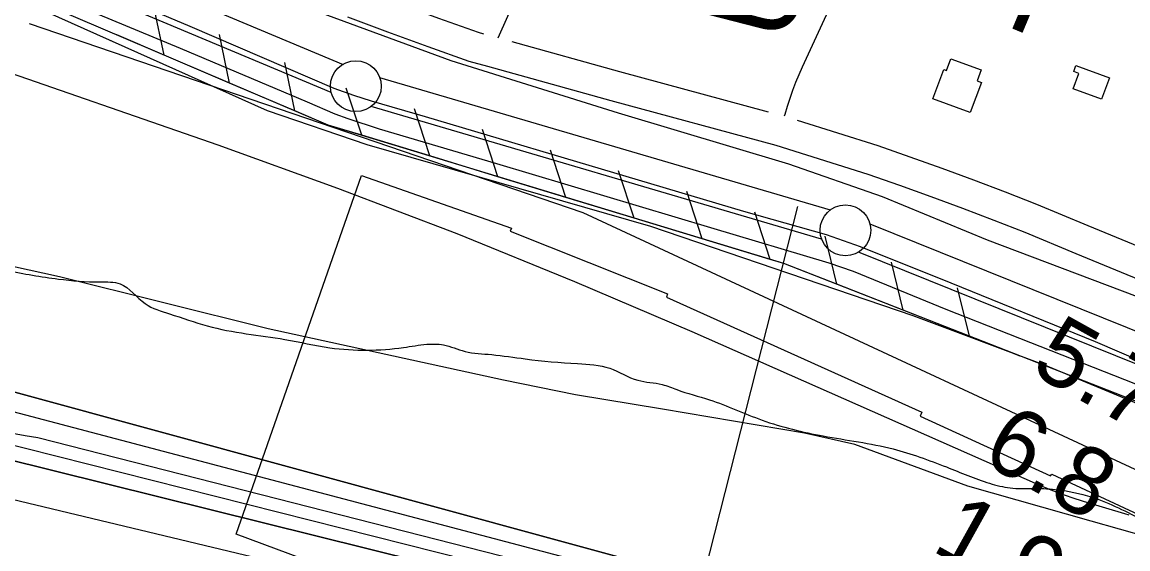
# Model space of a CAD drawing. Extents: x 3734862 to 3772949, y 391520 to 417239.
# Drawn here: x 3754454 to 3755542, y 404530 to 405048 of the extents above; entities that cross this region are included whole.
import ezdxf

# ---------------------------------------------------------------- set-up
doc = ezdxf.new("R2010")
doc.units = 0
for name, color, linetype in [('V-BLDG-OTLN', 7, 'Continuous'), ('V-FLOD-BASE', 7, 'Continuous'), ('V-LEVE-TOET', 7, 'Continuous'), ('V-RIVR-EDGE', 7, 'Continuous'), ('V-RIVR-RANG', 7, 'Continuous'), ('V-RIVR-RANG-IDEN', 7, 'Continuous'), ('V-ROAD-CNTR', 7, 'Continuous'), ('V-RRAP-FSHR', 7, 'Continuous'), ('V-RRAP-RVMT', 7, 'Continuous'), ('V-SITE-VEGE', 7, 'Continuous'), ('V-SURV-IDEN', 7, 'Continuous'), ('V-SURV-LINE', 7, 'Continuous'), ('V-TOPO-DPTH', 7, 'Continuous'), ('V-TOPO-MINR', 7, 'Continuous'), ('V-TOPO-WATR', 7, 'Continuous')]:
    doc.layers.add(name, color=color, linetype=linetype)

msp = doc.modelspace()

# ---------------------------------------------------------------- linework, layer by layer
at = {"layer": 'V-BLDG-OTLN'}
for points in [[(3755397.7, 404988.8), (3755386.6, 404959), (3755350, 404972.6), (3755360.6, 405001.4), (3755363.4, 405000.3), (3755367.7, 405012), (3755397.4, 405001.1), (3755393.5, 404990.4)], [(3755490.7, 405005.2), (3755523.6, 404993.2), (3755515.9, 404972.2), (3755488.1, 404982.3), (3755493.6, 404997.5), (3755488.6, 404999.4)]]:
    msp.add_lwpolyline(points, close=True, dxfattribs=at)
at = {"layer": 'V-FLOD-BASE'}
msp.add_lwpolyline([(3754505.6, 405092.1), (3754619, 405044), (3754760.5, 404983.2), (3754779.9, 404976.1), (3754797.5, 404970.5), (3754850.6, 404955.1), (3755060, 404892.9), (3755163.5, 404862.2), (3755244.8, 404839.1), (3755278.4, 404827.4), (3755367.7, 404791.8), (3755509.6, 404734), (3755604, 404693.4)], dxfattribs=at)
at = {"layer": 'V-LEVE-TOET'}
for points in [[(3754488.5, 405072.8), (3754609.3, 405022.4), (3754734.3, 404969.5), (3754761.7, 404958), (3754774.4, 404953.3), (3754805.2, 404943.1), (3754920.6, 404909.1), (3755131.1, 404846.2), (3755247.6, 404811.2), (3755271.6, 404803.1), (3755362.6, 404765.8), (3755507.5, 404708.6), (3755641.7, 404655.9)], [(3755551.4, 404777.9), (3755403.7, 404833.7), (3755300.3, 404876.2), (3755208.1, 404908.4), (3755040.8, 404958.4), (3754876, 405009.8), (3754716.2, 405068.5)]]:
    msp.add_lwpolyline(points, dxfattribs=at)
at = {"layer": 'V-RIVR-EDGE'}
msp.add_spline([(3746931.7, 406550.4), (3746966.5, 406541.2), (3747000.3, 406533.5), (3747028.4, 406531.1), (3747049.2, 406530.6), (3747079.9, 406527.4), (3747121, 406521.9), (3747141.4, 406516.4), (3747167.6, 406506.4), (3747191.1, 406503.1), (3747219.1, 406497.2), (3747265.7, 406490.3), (3747293.2, 406486.2), (3747333.4, 406477.9), (3747365.5, 406463.8), (3747391.7, 406462), (3747413.4, 406460.5), (3747443.7, 406454.6), (3747492.5, 406444.5), (3747522.3, 406436.3), (3747568.9, 406426.3), (3747592.4, 406424.4), (3747623.1, 406416.2), (3747654.3, 406411.6), (3747685.5, 406405.6), (3747720.3, 406400.6), (3747756.5, 406392.3), (3747789, 406384.6), (3747817, 406380), (3747892.9, 406362.6), (3747922.3, 406361.6), (3747961.2, 406354.7), (3747996.4, 406343.8), (3748029.4, 406335.1), (3748075.1, 406323.3), (3748106.7, 406312.8), (3748130.6, 406304.1), (3748172.6, 406292.3), (3748240.4, 406277.2), (3748299.6, 406266.6), (3748356.6, 406256.6), (3748411.7, 406249.2), (3748447.9, 406247.7), (3748494.5, 406240.8), (3748519.8, 406230.8), (3748547.3, 406222.6), (3748571.3, 406220.8), (3748597.5, 406211.6), (3748627.8, 406208), (3748668.4, 406202), (3748718.6, 406189.6), (3748775.5, 406175.9), (3748839.3, 406164), (3748879, 406152.2), (3748973.5, 406125.3), (3749053.4, 406102.9), (3749137.9, 406082.8), (3749198.9, 406068.6), (3749236, 406058.6), (3749302, 406039.4), (3749349, 406026.2), (3749388.7, 406021.1), (3749433.5, 406017.9), (3749464.3, 406022.8), (3749481.9, 406024.1), (3749498.6, 406024), (3749517.6, 406018.6), (3749535.7, 406007.7), (3749563.6, 405977.8), (3749586.1, 405945.1), (3749596, 405927.5), (3749604.2, 405914.3), (3749617.2, 405907.1), (3749630.4, 405903.9), (3749645.3, 405906.1), (3749665.6, 405909.2), (3749678.7, 405908.7), (3749695, 405905.5), (3749706.3, 405898.7), (3749720.7, 405886.5), (3749732.5, 405871.5), (3749738.7, 405854.8), (3749753.2, 405846.2), (3749774, 405842), (3749792.1, 405842), (3749813.3, 405838.8), (3749847.7, 405834.2), (3749885.6, 405825.5), (3749900.1, 405826.4), (3749915.5, 405827.2), (3749934.5, 405825.8), (3749947.6, 405819), (3749970.6, 405799), (3749987.3, 405784.1), (3750009.8, 405773.6), (3750059.5, 405759.9), (3750107, 405745.8), (3750154, 405729.4), (3750199.6, 405709), (3750231.7, 405693), (3750274.6, 405679.8), (3750310.7, 405673), (3750392.1, 405645.6), (3750475.2, 405615.1), (3750529.8, 405598.7), (3750581.4, 405585), (3750627, 405575.9), (3750680.8, 405565.3), (3750753.5, 405551.1), (3750814.6, 405541.5), (3750862, 405533.2), (3750908.6, 405520.5), (3750940.2, 405509.1), (3751006.2, 405492.6), (3751057.7, 405483), (3751104.2, 405473.9), (3751120.9, 405467.5), (3751139, 405460.2), (3751152.1, 405459.7), (3751173.4, 405464.2), (3751184.7, 405472.8), (3751191.5, 405488.6), (3751201.5, 405494.9), (3751211.4, 405495.3), (3751247.6, 405482.1), (3751275.2, 405477.5), (3751308.6, 405471.5), (3751332.1, 405471), (3751351.6, 405477.8), (3751362.9, 405490.8), (3751371.6, 405512.1), (3751377.4, 405519.3), (3751384.7, 405520.2), (3751391.5, 405520.2), (3751395.5, 405510.7), (3751412.9, 405429.2), (3751420.1, 405404.8), (3751435.9, 405384.9), (3751452.2, 405375.8), (3751476.1, 405370.3), (3751504.6, 405369.3), (3751526.7, 405372), (3751559.3, 405380), (3751596, 405393.5), (3751605.9, 405397.1), (3751625.8, 405394.3), (3751637.1, 405390.7), (3751648.4, 405390.7), (3751658.8, 405393.4), (3751667.4, 405398.8), (3751681.5, 405412.7), (3751695.1, 405426.3), (3751707.7, 405426.7), (3751725.8, 405423.9), (3751730.8, 405416.7), (3751734.3, 405395.9), (3751740.2, 405377.3), (3751752.8, 405362.8), (3751765.9, 405348.8), (3751785.7, 405336.1), (3751805.2, 405331), (3751839.5, 405323.3), (3751857.6, 405320.1), (3751873, 405313.2), (3751892.4, 405299.2), (3751914, 405291.4), (3751951.1, 405285), (3751975.1, 405278.2), (3752049.2, 405261.3), (3752098, 405248), (3752154.5, 405233.4), (3752211, 405224.2), (3752273.8, 405213.7), (3752378.2, 405197.1), (3752467.7, 405177), (3752559, 405159.6), (3752595.6, 405150.9), (3752628.1, 405143.2), (3752650.2, 405140.4), (3752661.6, 405143.1), (3752673.3, 405152.1), (3752681, 405155.7), (3752696.4, 405157.5), (3752729.4, 405147.9), (3752742, 405142), (3752754.7, 405138.8), (3752779.5, 405135.1), (3752815.3, 405129.6), (3752862.3, 405123.6), (3752908.4, 405120.8), (3752951.3, 405119.8), (3753012.8, 405109.2), (3753057.5, 405101.9), (3753115.4, 405090.4), (3753167.4, 405077.2), (3753182.3, 405070.4), (3753206.7, 405060.4), (3753226.5, 405055.3), (3753255.5, 405048.9), (3753304.7, 405032.5), (3753353.5, 405017), (3753421.7, 404999.2), (3753465.1, 404991.4), (3753523, 404980), (3753594.8, 404964.9), (3753636.4, 404955.3), (3753690.2, 404945.7), (3753739.5, 404941.9), (3753767.9, 404943.2), (3753785.1, 404940), (3753815.8, 404930.9), (3753841.6, 404926.3), (3753859.2, 404927.2), (3753877.8, 404929.4), (3753891.8, 404929.8), (3753901.7, 404928.4), (3753904, 404921.6), (3753905.3, 404911.7), (3753917, 404899), (3753933.3, 404892.6), (3753947.3, 404890.3), (3753960.4, 404891.6), (3753976.3, 404893.9), (3754002, 404893.8), (3754049.5, 404885.1), (3754089.7, 404876.9), (3754120.5, 404875.9), (3754150.7, 404870.8), (3754176.5, 404864), (3754209.9, 404855.3), (3754242.5, 404851.6), (3754266.9, 404853.4), (3754292.2, 404851.5), (3754310.7, 404845.6), (3754338.7, 404831.9), (3754383.5, 404817.8), (3754438.6, 404804.1), (3754489.7, 404795.4), (3754530.8, 404792.6), (3754550.3, 404790.7), (3754575.1, 404771.2), (3754599, 404761.2), (3754636.1, 404749.4), (3754674.5, 404741.6), (3754712.4, 404736.1), (3754756.7, 404727.8), (3754793.4, 404725.5), (3754829.1, 404728.1), (3754852.1, 404731.2), (3754868.4, 404730.7), (3754889.7, 404724.3), (3754915.9, 404721.1), (3754948.9, 404716.9), (3755000.4, 404712.3), (3755032.1, 404707.7), (3755059.6, 404695.9), (3755083.6, 404691.7), (3755098, 404686.7), (3755130.1, 404676.7), (3755182, 404656.7), (3755242.1, 404641.1), (3755310.8, 404628.3), (3755363.2, 404610.6), (3755405.7, 404594.6), (3755426, 404590), (3755447.7, 404589.5), (3755470.3, 404588.6), (3755506.5, 404580.8), (3755557.5, 404557.6), (3755580.6, 404548.1), (3755586.9, 404548.1), (3755593.7, 404550.7), (3755601.4, 404550.3), (3755602.7, 404543), (3755611.3, 404537.1), (3755640.2, 404524), (3755702.1, 404495.3)], degree=3, dxfattribs=at)
at = {"layer": 'V-RIVR-RANG'}
msp.add_line((3755216.7, 404866.6), (3755049.3, 404207.6), dxfattribs=at)
at = {"layer": 'V-ROAD-CNTR'}
msp.add_line((3754922.2, 405032.6), (3754963.8, 405126), dxfattribs=at)
for points in [[(3755361.3, 405329.1), (3755276.4, 405123.3), (3755221.4, 405003.8), (3755218, 404996.2), (3755214.9, 404988.5), (3755211.9, 404980.8), (3755209.1, 404972.9), (3755206.6, 404965), (3755204.2, 404957.1), (3755203.8, 404955.5)], [(3754512.9, 405189.4), (3754530.3, 405181.9), (3754551.6, 405172.8), (3754573, 405163.9), (3754594.5, 405155.2), (3754745.5, 405095.6), (3754784.7, 405080.9), (3754824.1, 405066.3), (3754863.6, 405052), (3754902.7, 405038), (3754908, 405036.5)], [(3755591.6, 404779), (3755541.2, 404799.5), (3755490.8, 404820.3), (3755440.8, 404841.2), (3755410.2, 404853.1), (3755379.3, 404864.7), (3755348.4, 404876.1), (3755317.4, 404887.3), (3755286.4, 404898.1), (3755195.8, 404926.6), (3755033.6, 404970.5), (3754912, 405004.3), (3754893.6, 405009.4), (3754853.4, 405023.8), (3754813.8, 405038.2), (3754774.3, 405052.8)], [(3754935.8, 405028.8), (3755041.6, 404999.4), (3755187.9, 404959.8)], [(3755216.5, 404951.5), (3755295.9, 404926.6), (3755327.4, 404915.6), (3755358.7, 404904.3), (3755389.8, 404892.8), (3755420.9, 404881.1), (3755452, 404869), (3755502.3, 404848), (3755552.6, 404827.3), (3755565.3, 404822.1)]]:
    msp.add_lwpolyline(points, dxfattribs=at)
at = {"layer": 'V-RRAP-FSHR'}
for p, q in [((3754593.6, 405015.6), (3754583.6, 405063.4)), ((3754658, 404988.1), (3754648, 405035.9)), ((3754722.4, 404960.7), (3754712.3, 405008.4)), ((3754788.1, 404936.7), (3754772.9, 404983.1)), ((3754855, 404916.4), (3754839.9, 404962.8)), ((3754922, 404896), (3754906.9, 404942.4)), ((3754989, 404875.7), (3754973.8, 404922.1)), ((3755056, 404855.3), (3755040.8, 404901.8)), ((3755123, 404835), (3755107.8, 404881.4)), ((3755189.9, 404814.6), (3755174.8, 404861.1)), ((3755255.5, 404790.2), (3755244, 404837.6)), ((3755320.7, 404764.7), (3755309.2, 404812.1)), ((3755385.9, 404739.2), (3755374.3, 404786.6))]:
    msp.add_line(p, q, dxfattribs=at)
for points in [[(3757405.4, 403751), (3756854.3, 404055.1), (3756334.5, 404308.1), (3755859.2, 404543.7), (3755702.6, 404615.3), (3755203.3, 404810.6), (3754755, 404946.8), (3754236.1, 405168.2), (3754051.8, 405281.2), (3753699.7, 405398.9), (3753423.7, 405511.1), (3753238.2, 405570.2), (3752310.6, 405703.9), (3751495.6, 405820.1), (3751133.6, 405900.4)], [(3754460.9, 405046.7), (3755005.7, 404860.9), (3755712.4, 404532.4), (3756610.6, 404118.1), (3756963.9, 403918.1), (3757348.8, 403748.5), (3757842.4, 403484.6), (3758500.9, 403026.8), (3759143.8, 402584.1), (3759834.4, 402066.7), (3760444.5, 401629.9), (3760667.4, 401483), (3761054.5, 401205.4), (3761588.8, 400792.9), (3762211.7, 400314.4), (3762948.8, 399790.6), (3763371.9, 399516.2), (3763828.7, 399148.5)], [(3754593.6, 405015.6), (3754547.3, 405035.4)], [(3754658, 404988.1), (3754593.6, 405015.6)], [(3754722.4, 404960.7), (3754658, 404988.1)], [(3754788.1, 404936.7), (3754755, 404946.8), (3754722.4, 404960.7)], [(3754855, 404916.4), (3754788.1, 404936.7)], [(3754922, 404896), (3754855, 404916.4)], [(3754989, 404875.7), (3754922, 404896)], [(3755056, 404855.3), (3754989, 404875.7)], [(3755123, 404835), (3755056, 404855.3)], [(3755189.9, 404814.6), (3755123, 404835)], [(3755255.5, 404790.2), (3755203.3, 404810.6), (3755189.9, 404814.6)], [(3755385.9, 404739.2), (3755320.7, 404764.7), (3755255.5, 404790.2)], [(3755435.8, 404719.7), (3755385.9, 404739.2)]]:
    msp.add_lwpolyline(points, dxfattribs=at)
at = {"layer": 'V-RRAP-RVMT'}
for p, q in [((3754664.4, 404544.6), (3754787.8, 404897.2)), ((3754787.8, 404897.2), (3754935.3, 404845.3)), ((3754935.3, 404845.3), (3754934.2, 404842.6)), ((3754934.2, 404842.6), (3755088.9, 404780.8)), ((3755088.9, 404780.8), (3755087.8, 404777.6)), ((3755087.8, 404777.6), (3755339.2, 404664.6)), ((3755339.2, 404664.6), (3755337.5, 404660.7)), ((3755337.5, 404660.7), (3755465.5, 404601.8)), ((3755465.5, 404601.8), (3755466.8, 404603.5)), ((3755466.8, 404603.5), (3755591.1, 404545.9)), ((3754802.1, 404493.7), (3754664.4, 404544.6))]:
    msp.add_line(p, q, dxfattribs=at)
at = {"layer": 'V-SITE-VEGE'}
for points in [[(3752698.8, 405640.4), (3753018.4, 405595.1), (3753293.4, 405557.5), (3753325.5, 405548.8), (3753401.6, 405522.2), (3753613.5, 405445.2), (3753739.2, 405391.5), (3753969.9, 405309.4), (3754064.1, 405270.7), (3754102.8, 405246.5), (3754225.1, 405165.5), (3754386.9, 405099.2), (3754695.1, 404961), (3754793.1, 404927.8), (3755072.1, 404847.4), (3755330.1, 404759.6), (3755460.4, 404710.7), (3755688.2, 404616.1)], [(3755561.3, 404541.7), (3755505.5, 404557.4), (3755384.3, 404591.9), (3755273, 404632.8), (3755223.6, 404643.8), (3755083.9, 404667.5), (3754998.5, 404681.6), (3754927.5, 404696), (3754696, 404746.6), (3754490.8, 404797.6), (3754275.6, 404844.7), (3754050.4, 404892), (3753878.6, 404926.5), (3753731.2, 404956.2), (3753541.1, 404990.8), (3753444.1, 405010), (3753411.9, 405019.9), (3753363.7, 405038.6), (3753302.8, 405071.9)]]:
    msp.add_lwpolyline(points, dxfattribs=at)
at = {"layer": 'V-SURV-LINE'}
for points in [[(3754301.7, 405202.4), (3754769.7, 405006.5)], [(3754758.1, 404978.8), (3754290.2, 405174.7)], [(3754805.7, 404993.7), (3755249, 404863.3)], [(3755240.5, 404834.5), (3754797.2, 404964.9)], [(3755288, 404849.7), (3755885.3, 404609.2)], [(3755874.1, 404581.3), (3755276.8, 404821.9)]]:
    msp.add_lwpolyline(points, dxfattribs=at)
for centre in [(3754782.3, 404985), (3755263.9, 404843.3)]:
    msp.add_circle(centre, 25, dxfattribs=at)
at = {"layer": 'V-TOPO-DPTH'}
for points in [[(3752820.4, 404978.6), (3752906.3, 404961.2), (3752992.1, 404943.6), (3753137.3, 404913.7), (3753150.5, 404911), (3753163.7, 404908.2), (3753176.9, 404905.3), (3753190, 404902.3), (3753420, 404849.7), (3753501.2, 404831.6), (3754234.4, 404671.7), (3754245.6, 404668.3), (3754256.8, 404665), (3754267.9, 404661.5), (3754279.1, 404658), (3755310.5, 404402.1), (3755336.6, 404390.8), (3755362.7, 404379.5), (3755388.8, 404368.1), (3755414.9, 404356.8), (3756443.8, 404020.9)], [(3752820.4, 404978.6), (3752906.3, 404961.2), (3752992.1, 404943.6), (3753137.3, 404913.7), (3753150.5, 404911), (3753163.7, 404908.2), (3753176.9, 404905.3), (3753190, 404902.3), (3753420, 404849.7), (3753501.2, 404831.6), (3754234.4, 404671.7), (3754245.6, 404668.3), (3754256.8, 404665), (3754267.9, 404661.5), (3754279.1, 404658), (3755310.5, 404402.1), (3755336.6, 404390.8), (3755362.7, 404379.5), (3755388.8, 404368.1), (3755414.9, 404356.8), (3756443.8, 404020.9)], [(3756389.7, 404019.2), (3755409.1, 404330), (3755379.4, 404342.9), (3755349.7, 404355.8), (3755319.9, 404368.8), (3754333.1, 404605.2), (3754325.3, 404607.7), (3754317.5, 404610.2), (3754309.7, 404612.8), (3754301.9, 404615.3), (3754294.1, 404617.8), (3754286.3, 404620.2), (3754278.4, 404622.3), (3754270.5, 404624.4), (3754264.1, 404625.9), (3754252.9, 404628.6), (3754241.8, 404631.3), (3754230.6, 404633.8), (3754219.3, 404636.3), (3753160.6, 404885.1)], [(3756389.7, 404019.2), (3755409.1, 404330), (3755379.4, 404342.9), (3755349.7, 404355.8), (3755319.9, 404368.8), (3754333.1, 404605.2), (3754325.3, 404607.7), (3754317.5, 404610.2), (3754309.7, 404612.8), (3754301.9, 404615.3), (3754294.1, 404617.8), (3754286.3, 404620.2), (3754278.4, 404622.3), (3754270.5, 404624.4), (3754264.1, 404625.9), (3754252.9, 404628.6), (3754241.8, 404631.3), (3754230.6, 404633.8), (3754219.3, 404636.3), (3753160.6, 404885.1)], [(3756453.8, 404046.1), (3755403.1, 404391.3), (3755389.5, 404397.2), (3755375.8, 404403.1), (3755362.1, 404409.1), (3755348.4, 404415), (3754469.4, 404639.3), (3754456.9, 404641.1), (3754444.5, 404643.4), (3754432.3, 404646.3), (3754420.1, 404649.7), (3754324.7, 404678.9), (3754297.5, 404687.2), (3754270.3, 404695.3), (3754243.1, 404703.3), (3754215.8, 404711.2), (3753515, 404868.9)], [(3756453.8, 404046.1), (3755403.1, 404391.3), (3755389.5, 404397.2), (3755375.8, 404403.1), (3755362.1, 404409.1), (3755348.4, 404415), (3754469.4, 404639.3), (3754456.9, 404641.1), (3754444.5, 404643.4), (3754432.3, 404646.3), (3754420.1, 404649.7), (3754324.7, 404678.9), (3754297.5, 404687.2), (3754270.3, 404695.3), (3754243.1, 404703.3), (3754215.8, 404711.2), (3753515, 404868.9)], [(3754318, 404719.2), (3755386.4, 404428), (3755387.6, 404427.4), (3755388.9, 404426.9), (3755390.1, 404426.3), (3755391.4, 404425.8), (3755399.6, 404422.2), (3755400.4, 404421.9), (3755401.3, 404421.6), (3755402.1, 404421.4), (3755403, 404421.2), (3755403.8, 404421.2), (3755404.6, 404421.3), (3755405.3, 404421.7), (3755406, 404422.2), (3756604.1, 404052.1)]]:
    msp.add_lwpolyline(points, dxfattribs=at)
at = {"layer": 'V-TOPO-MINR'}
for points in [[(3755543.2, 404563.3), (3755538.7, 404564.6), (3755498.1, 404576.7), (3755486.9, 404580.4), (3755475.7, 404584.3), (3755464.6, 404588.6), (3755453.7, 404593.1), (3755113, 404743.5), (3754997.7, 404792.7), (3754881.8, 404839.9), (3754764.7, 404884.3), (3754646.9, 404926.9), (3754410.2, 405009.1), (3754004.8, 405086.7)], [(3756443.8, 404020.9), (3755414.9, 404356.8), (3755388.8, 404368.1), (3755362.7, 404379.5), (3755336.6, 404390.8), (3755310.5, 404402.1), (3754279.1, 404658), (3754267.9, 404661.5), (3754256.8, 404665), (3754245.6, 404668.3), (3754234.4, 404671.7), (3753501.2, 404831.6), (3753420, 404849.7), (3753190, 404902.3), (3753176.9, 404905.3), (3753163.7, 404908.2), (3753150.5, 404911), (3753137.3, 404913.7), (3752992.1, 404943.6), (3752906.3, 404961.2), (3752820.4, 404978.6)], [(3756636.6, 404010.1), (3755472.4, 404380.7), (3755467.2, 404380.9), (3755461.9, 404382.1), (3755456.7, 404383.4), (3755451.5, 404385.2), (3755446.5, 404387.2), (3755397.3, 404408.5), (3755389.8, 404411.8), (3755382.3, 404415), (3755374.9, 404418.2), (3755367.4, 404421.5), (3754386.3, 404680.3), (3754379.3, 404681.6), (3754372.3, 404683.2), (3754365.4, 404685.1), (3754328.4, 404696.4), (3754303, 404704), (3754277.5, 404711.5), (3754252.1, 404718.9), (3754226.5, 404726.2), (3753413.7, 404910.4)], [(3756389.7, 404019.2), (3755409.1, 404330), (3755379.4, 404342.9), (3755349.7, 404355.8), (3755319.9, 404368.8), (3754333.1, 404605.2), (3754325.3, 404607.7), (3754317.5, 404610.2), (3754309.7, 404612.8), (3754301.9, 404615.3), (3754294.1, 404617.8), (3754286.3, 404620.2), (3754278.4, 404622.3), (3754270.5, 404624.4), (3754264.1, 404625.9), (3754252.9, 404628.6), (3754241.8, 404631.3), (3754230.6, 404633.8), (3754219.3, 404636.3), (3753160.6, 404885.1)], [(3756453.8, 404046.1), (3755403.1, 404391.3), (3755389.5, 404397.2), (3755375.8, 404403.1), (3755362.1, 404409.1), (3755348.4, 404415), (3754469.4, 404639.3), (3754456.9, 404641.1), (3754444.5, 404643.4), (3754432.3, 404646.3), (3754420.1, 404649.7), (3754324.7, 404678.9), (3754297.5, 404687.2), (3754270.3, 404695.3), (3754243.1, 404703.3), (3754215.8, 404711.2), (3753515, 404868.9)], [(3756418.1, 404048.6), (3755409, 404374), (3755389.1, 404382.7), (3755369.2, 404391.3), (3755349.3, 404399.9), (3755329.5, 404408.6), (3754301.3, 404668.2), (3754282.4, 404674), (3754263.4, 404679.8), (3754244.4, 404685.4), (3754225.3, 404691), (3753724, 404809.1)]]:
    msp.add_lwpolyline(points, dxfattribs=at)
at = {"layer": 'V-TOPO-WATR'}
msp.add_lwpolyline([(3756604.1, 404052.1), (3755406, 404422.2), (3755405.3, 404421.7), (3755404.6, 404421.3), (3755403.8, 404421.2), (3755403, 404421.2), (3755402.1, 404421.4), (3755401.3, 404421.6), (3755400.4, 404421.9), (3755399.6, 404422.2), (3755391.4, 404425.8), (3755390.1, 404426.3), (3755388.9, 404426.9), (3755387.6, 404427.4), (3755386.4, 404428), (3754318, 404719.2)], dxfattribs=at)

# ---------------------------------------------------------------- texts
at = {"layer": 'V-RIVR-RANG'}
for s, p in [('5.7', (3755444.3, 404704.1)), ('6.8', (3755395.9, 404616.5)), ('1.9', (3755347.3, 404529.1))]:
    msp.add_text(s, height=67, rotation=330.9483, dxfattribs=at).set_placement(p)
at = {"layer": 'V-RIVR-RANG-IDEN'}
msp.add_text('U-090', height=83, rotation=75.6053, dxfattribs=at).set_placement((3755208.3, 405026))
at = {"layer": 'V-SURV-IDEN'}
msp.add_text('1526+02.6', height=100, rotation=67.3172, dxfattribs=at).set_placement((3755434.2, 405028.1))

doc.saveas('drawing.dxf')
